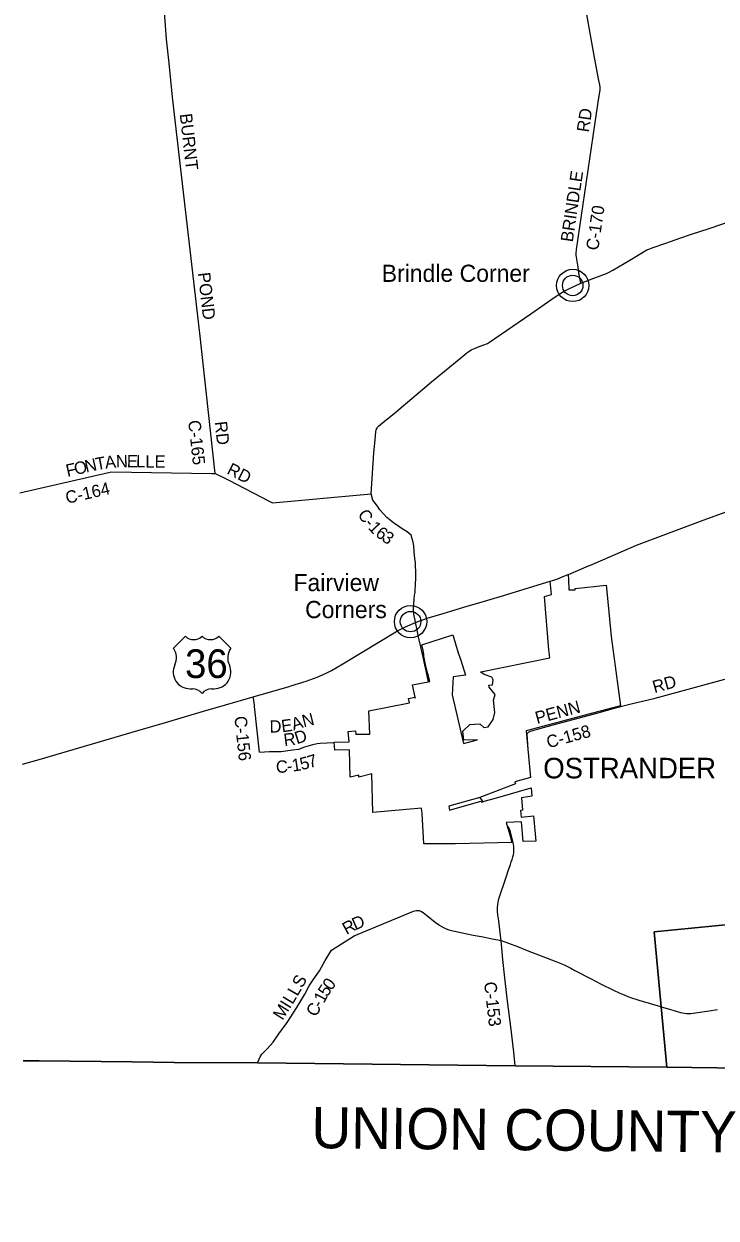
# Model space of a CAD drawing. Extents: x 1674899 to 2057726, y 653888 to 988278.
# Drawn here: x 1759512 to 1776320, y 814535 to 843541 of the extents above; entities that cross this region are included whole.
import ezdxf

# ---------------------------------------------------------------- set-up
doc = ezdxf.new("R2010")
doc.units = 0
for name, color, linetype in [('GM_X_Adjacent_County', 7, 'Continuous'), ('GM_X_Adjacent_County_Text', 7, 'Continuous'), ('GM_X_Corporation', 7, 'Continuous'), ('GM_X_Corporation_Text', 7, 'Continuous'), ('GM_X_County', 7, 'Continuous'), ('GM_X_County_Road', 7, 'Continuous'), ('GM_X_County_Road_Text', 7, 'Continuous'), ('GM_X_Township', 7, 'Continuous'), ('GM_X_Unincorporated', 7, 'Continuous'), ('GM_X_Unincorporated_Location', 7, 'Continuous'), ('GM_X_Unincorporated_Text', 7, 'Continuous'), ('GM_X_US_Location', 7, 'Continuous'), ('GM_X_US_Route', 7, 'Continuous'), ('GM_X_US_Shield', 7, 'Continuous'), ('SH_Data', 7, 'Continuous')]:
    doc.layers.add(name, color=color, linetype=linetype)

msp = doc.modelspace()

# ---------------------------------------------------------------- linework, layer by layer
at = {"layer": 'GM_X_Adjacent_County'}
msp.add_lwpolyline([(1759498, 818358), (1759879, 818354), (1762137, 818333), (1763158, 818312), (1765188, 818306), (1771439, 818234), (1775121, 818204), (1779378, 818146), (1780755, 818148), (1780889, 810163)], dxfattribs=at)
at = {"layer": 'GM_X_Corporation'}
msp.add_lwpolyline([(1769366, 827566), (1769320, 827752), (1769283, 827899), (1769224, 828187), (1769220, 828231), (1769215, 828272), (1769205, 828338), (1769201, 828357), (1769176, 828462), (1769925, 828702), (1770060, 828263), (1770118, 828088), (1770236, 827725), (1769933, 827679), (1769911, 827243), (1770190, 826064), (1770525, 826154), (1770191, 826146), (1770169, 826359), (1770338, 826528), (1770586, 826544), (1770683, 826450), (1770782, 826469), (1770909, 826645), (1770950, 826818), (1770913, 827112), (1770957, 827249), (1770807, 827429), (1770799, 827480), (1770890, 827488), (1770907, 827609), (1770873, 827670), (1770687, 827736), (1770603, 827796), (1770603, 827800), (1772285, 828146), (1772260, 828341), (1772149, 829635), (1772325, 829685), (1772294, 830004), (1772455, 830058), (1772624, 830124), (1772727, 830167), (1772729, 830156), (1772738, 830043), (1772747, 829793), (1772897, 829798), (1772896, 829824), (1773654, 829910), (1773676, 829675), (1773771, 828660), (1773998, 826974), (1773320, 826803), (1771708, 826372), (1771745, 825922), (1771812, 825233), (1771431, 825135), (1771445, 825087), (1770586, 824748), (1769828, 824539), (1769843, 824442), (1770610, 824664), (1770630, 824638), (1770690, 824658), (1770959, 824737), (1771826, 824988), (1771844, 824782), (1771593, 824744), (1771620, 824440), (1771572, 824436), (1771585, 824276), (1771886, 824304), (1771943, 823690), (1771631, 823682), (1771596, 824161), (1771226, 824142), (1771315, 823845), (1771362, 823658), (1769988, 823626), (1769225, 823627), (1769186, 824365), (1769168, 824490), (1767986, 824383), (1767957, 825326), (1767646, 825244), (1767644, 825296), (1767437, 825241), (1767416, 825906), (1767065, 825899), (1767047, 826093), (1767411, 826103), (1767388, 826357), (1767562, 826373), (1767569, 826290), (1767911, 826292), (1767884, 826859), (1768872, 827047), (1768849, 827157), (1769003, 827186), (1769016, 827165), (1769013, 827188), (1768949, 827484)], close=True, dxfattribs=at)
at = {"layer": 'GM_X_County'}
msp.add_lwpolyline([(1780889, 810163), (1780755, 818148), (1779378, 818146), (1775121, 818204), (1771439, 818234), (1765188, 818306), (1763158, 818312), (1762137, 818333), (1759879, 818354), (1759498, 818358)], dxfattribs=at)
at = {"layer": 'GM_X_County_Road'}
for points in [[(1764156, 832620), (1763784, 836032), (1763776, 836097), (1763123, 841759), (1763037, 842583), (1762977, 843169), (1762897, 844278), (1762874, 844646), (1762856, 846750), (1762837, 849052), (1762835, 849154), (1762790, 850103), (1762786, 850187), (1762639, 852096), (1762618, 852326)], [(1773032, 837243), (1772998, 837442), (1772959, 837683), (1772924, 837925), (1772923, 837966), (1772930, 838064), (1773454, 841640), (1773504, 841940), (1773503, 842000), (1773497, 842064), (1773475, 842168), (1773363, 842728), (1773117, 844144), (1772881, 845349), (1772483, 847403), (1771993, 849965), (1771991, 849978), (1771991, 849991), (1771992, 850005), (1771995, 850019), (1771999, 850032)], [(1769009, 829733), (1769011, 829773), (1769024, 829932), (1769032, 830068), (1769032, 830169), (1769018, 830454), (1769007, 830555), (1768988, 830729), (1768979, 830866), (1768964, 830950), (1768943, 831036), (1768919, 831121), (1768820, 831201), (1768698, 831276), (1768581, 831360), (1768496, 831418), (1768402, 831483), (1768321, 831552), (1768247, 831643), (1768152, 831741), (1768101, 831824), (1768020, 831931), (1767988, 831971), (1767948, 832130), (1768010, 833120), (1768038, 833441), (1768057, 833643), (1768064, 833677), (1768070, 833694), (1768077, 833710), (1768086, 833725), (1768100, 833745), (1768107, 833753), (1768123, 833768), (1768309, 833922), (1768539, 834113), (1768672, 834224), (1768934, 834445), (1769409, 834846), (1770122, 835431), (1770218, 835513), (1770267, 835551), (1770312, 835585), (1770373, 835622), (1770453, 835660), (1770565, 835703), (1770683, 835743), (1770769, 835781), (1770817, 835809), (1771078, 835986), (1771817, 836499), (1772388, 836896), (1772546, 837001), (1772648, 837060), (1772726, 837100), (1773032, 837243), (1773347, 837362), (1773655, 837477), (1773736, 837515), (1773814, 837558), (1774225, 837802), (1774410, 837914), (1774639, 838049), (1774684, 838071), (1774763, 838104), (1775098, 838217), (1775438, 838333), (1775724, 838433), (1776147, 838574), (1776742, 838771)], [(1759416, 832152), (1761564, 832643), (1761642, 832660), (1764071, 832622), (1764156, 832620)], [(1764156, 832620), (1764156, 832620), (1764393, 832505), (1764487, 832460), (1765471, 831949), (1765545, 831910), (1767859, 832122), (1767948, 832130)], [(1769021, 829003), (1769009, 829062), (1768987, 829164), (1768982, 829206), (1768975, 829289), (1768974, 829357), (1768978, 829433), (1768992, 829582), (1769007, 829710), (1769009, 829733)], [(1769190, 828230), (1769089, 828689), (1769062, 828821), (1769021, 829003)], [(1769303, 827715), (1769190, 828230)], [(1769337, 827561), (1769303, 827715)], [(1771760, 825927), (1771734, 826287), (1771746, 826319), (1771765, 826340), (1771813, 826366), (1771982, 826412), (1772451, 826538), (1773457, 826810), (1773880, 826927), (1774255, 827029), (1774842, 827167), (1776532, 827627)], [(1765229, 825854), (1765111, 826962), (1765108, 827005), (1765094, 827110), (1765085, 827163), (1765076, 827196)], [(1765229, 825854), (1765477, 825865), (1765758, 825867), (1766035, 825905), (1766185, 825924), (1766330, 825985), (1766443, 826010), (1766524, 826038), (1766632, 826066), (1766709, 826074), (1767048, 826083)], [(1770669, 824641), (1770659, 824653), (1770636, 824683), (1770586, 824748)], [(1771097, 821279), (1771078, 821468), (1771041, 821753), (1771020, 821899), (1771011, 821984), (1771010, 822008), (1771010, 822073), (1771017, 822155), (1771034, 822246), (1771045, 822291), (1771066, 822361), (1771115, 822505), (1771147, 822600), (1771220, 822813), (1771272, 822970), (1771324, 823125), (1771345, 823187), (1771366, 823243), (1771386, 823312), (1771399, 823362), (1771405, 823404), (1771407, 823437), (1771406, 823562), (1771401, 823608), (1771392, 823659), (1771369, 823757), (1771343, 823853), (1771319, 823947), (1771303, 823982), (1771290, 824012), (1771275, 824042), (1771274, 824046)], [(1765188, 818306), (1765250, 818449), (1765292, 818518), (1765426, 818658), (1765567, 818807), (1765702, 819011), (1765908, 819283), (1766140, 819652), (1766332, 819971), (1766436, 820175), (1766534, 820321), (1766692, 820540), (1766826, 820796), (1766981, 821041), (1767531, 821388), (1768875, 821950), (1768969, 821988), (1769001, 821998), (1769037, 822006), (1769074, 822008), (1769110, 822003), (1769145, 821992), (1769168, 821981), (1769205, 821957), (1769287, 821892), (1769495, 821721), (1769580, 821663), (1769625, 821635), (1769698, 821594), (1769732, 821576), (1769768, 821560), (1769829, 821535), (1769893, 821517), (1770004, 821493), (1770424, 821410), (1770661, 821366), (1770886, 821321), (1771018, 821298), (1771097, 821279)], [(1771097, 821279), (1771097, 821279), (1771275, 821212), (1771494, 821130), (1771728, 821038), (1772114, 820892), (1772428, 820769), (1772627, 820685), (1772790, 820604), (1772889, 820552), (1773284, 820349), (1773532, 820220), (1773827, 820073), (1773966, 820009), (1774045, 819974), (1774178, 819920), (1774267, 819886), (1774415, 819835), (1774547, 819798), (1774723, 819744)], [(1771439, 818234), (1771411, 818565), (1771345, 819118), (1771247, 819868), (1771185, 820443), (1771145, 820816), (1771097, 821279)], [(1774723, 819744), (1774744, 819738), (1774892, 819695), (1774985, 819668), (1775128, 819627), (1775350, 819562), (1775457, 819533), (1775550, 819514), (1775598, 819506), (1775656, 819502), (1775681, 819502), (1775705, 819505), (1775822, 819523), (1776147, 819573), (1776357, 819604)]]:
    msp.add_lwpolyline(points, dxfattribs=at)
at = {"layer": 'GM_X_Township'}
for points in [[(1777282, 821728), (1774815, 821485), (1774985, 819668), (1775121, 818204), (1771439, 818234), (1765188, 818306), (1763158, 818312), (1762137, 818333), (1759879, 818354), (1759498, 818358)], [(1779378, 818146), (1775121, 818204), (1774985, 819668), (1774815, 821485), (1777282, 821728)]]:
    msp.add_lwpolyline(points, dxfattribs=at)
at = {"layer": 'GM_X_Unincorporated'}
for centre, radius in [((1772838, 837188), 393), ((1772838, 837188), 249), ((1768901, 829023), 393), ((1768901, 829023), 249)]:
    msp.add_circle(centre, radius, dxfattribs=at)
at = {"layer": 'GM_X_Unincorporated_Location'}
for p, q in [((1772838, 837188), (1772838, 837188)), ((1768901, 829023), (1768901, 829023))]:
    msp.add_line(p, q, dxfattribs=at)
at = {"layer": 'GM_X_US_Route'}
for points in [[(1773271, 830397), (1773379, 830444), (1774387, 830877), (1775615, 831340), (1776007, 831488), (1777883, 832171), (1778258, 832305), (1778909, 832522), (1779520, 832725), (1780843, 833166), (1781136, 833265), (1781140, 833266)], [(1772294, 830004), (1772294, 830004), (1772449, 830056), (1772624, 830124), (1772727, 830167), (1772737, 830171)], [(1772737, 830171), (1773219, 830375), (1773271, 830397)], [(1771235, 829684), (1771786, 829850), (1772294, 830004)], [(1769924, 829291), (1770273, 829395), (1770694, 829522), (1771235, 829684)], [(1769773, 829246), (1769924, 829291)], [(1765996, 827463), (1766362, 827573), (1766631, 827672), (1766764, 827729), (1766851, 827770), (1766978, 827835), (1767259, 827995), (1768587, 828797), (1768776, 828894), (1769021, 829003), (1769302, 829103), (1769694, 829222), (1769773, 829246)], [(1759482, 825563), (1759881, 825677), (1762279, 826378), (1762950, 826573), (1763952, 826869), (1764213, 826942), (1764404, 826999), (1765076, 827196), (1765952, 827450), (1765996, 827463)]]:
    msp.add_lwpolyline(points, dxfattribs=at)
at = {"layer": 'GM_X_US_Shield'}
for p, q in [((1763432, 828668), (1763142, 828378)), ((1764534, 828378), (1764244, 828668)), ((1763548, 827392), (1763606, 827392)), ((1764070, 827392), (1764128, 827392))]:
    msp.add_line(p, q, dxfattribs=at)
for centre, radius, start, end in [((1763635, 828875), 290, 225.573, 314.427), ((1764041, 828875), 290, 225.573, 314.427), ((1762810, 828145), 406, 334.5471, 35.0009), ((1764867, 828145), 406, 144.9991, 205.4529), ((1763544, 827798), 406, 154.8319, 270.6383), ((1764133, 827798), 406, 269.3617, 25.1681), ((1763606, 827102), 290, 36.8699, 90), ((1764070, 827102), 290, 90, 143.1301)]:
    msp.add_arc(centre, radius, start, end, dxfattribs=at)
at = {"layer": 'SH_Data'}
for points in [[(1773271, 830397), (1773379, 830444), (1774387, 830877), (1775615, 831340), (1776007, 831488), (1777883, 832171), (1778258, 832305), (1778909, 832522), (1779520, 832725), (1780843, 833166), (1781136, 833265), (1781140, 833266)], [(1772294, 830004), (1772294, 830004), (1772449, 830056), (1772624, 830124), (1772727, 830167), (1772737, 830171)], [(1772737, 830171), (1773219, 830375), (1773271, 830397)], [(1771235, 829684), (1771786, 829850), (1772294, 830004)], [(1769924, 829291), (1770273, 829395), (1770694, 829522), (1771235, 829684)], [(1769773, 829246), (1769924, 829291)], [(1765996, 827463), (1766362, 827573), (1766631, 827672), (1766764, 827729), (1766851, 827770), (1766978, 827835), (1767259, 827995), (1768587, 828797), (1768776, 828894), (1769021, 829003), (1769302, 829103), (1769694, 829222), (1769773, 829246)], [(1759482, 825563), (1759881, 825677), (1762279, 826378), (1762950, 826573), (1763952, 826869), (1764213, 826942), (1764404, 826999), (1765076, 827196), (1765952, 827450), (1765996, 827463)]]:
    msp.add_lwpolyline(points, dxfattribs=at)

# ---------------------------------------------------------------- texts
at = {"layer": 'GM_X_Adjacent_County_Text'}
msp.add_text('UNION COUNTY', height=1000, rotation=359.4149, dxfattribs=at).set_placement((1766490, 816235))
at = {"layer": 'GM_X_Corporation_Text'}
msp.add_text('OSTRANDER', height=500, rotation=0, dxfattribs=at).set_placement((1772122, 825215))
at = {"layer": 'GM_X_County_Road_Text'}
for s, rotation, p in [('RD', 81.5908, (1773229, 840896)), ('BURNT', 276.5197, (1763294, 841349)), ('BRINDLE', 81.5557, (1772838, 838229)), ('C-170', 81.7141, (1773456, 838027)), ('POND', 276.5625, (1763734, 837491)), ('C-165', 276.3404, (1763499, 833900)), ('RD', 276.3937, (1764143, 833874)), ('A', 5.98, (1761493, 832738)), ('N', 1.4787, (1761750, 832766)), ('E', 359.2281, (1762010, 832772)), ('L', 359.2281, (1762235, 832769)), ('L', 359.2281, (1762459, 832766)), ('E', 359.2281, (1762683, 832763)), ('F', 12.7319, (1760569, 832538)), ('O', 12.7319, (1760767, 832583)), ('N', 12.7319, (1761024, 832641)), ('T', 10.4813, (1761279, 832699)), ('RD', 333, (1764418, 832626)), ('C-164', 12.768, (1760559, 831883)), ('C', 305.0812, (1767603, 831623)), ('-', 310.3822, (1767763, 831397)), ('1', 313.2643, (1767854, 831291)), ('6', 324.0738, (1768027, 831116)), ('3', 324.9594, (1768181, 831004)), ('RD', 15.4721, (1774823, 827285)), ('PENN', 15.1169, (1771972, 826533)), ('C-156', 276.0664, (1764621, 826713)), ('A', 17.7034, (1766060, 826375)), ('N', 14.5482, (1766307, 826454)), ('D', 0.8561, (1765479, 826326)), ('E', 7.5448, (1765781, 826333)), ('D', 17.7244, (1766140, 826043)), ('C-158', 15.3764, (1772247, 825944)), ('R', 7.0785, (1765837, 825999)), ('7', 16.9304, (1766448, 825461)), ('C', 3.0692, (1765640, 825345)), ('1', 8.6819, (1766040, 825378)), ('5', 14.2825, (1766254, 825412)), ('-', 7.6929, (1765913, 825360)), ('R', 28.3239, (1767346, 821409)), ('D', 23.3662, (1767557, 821523)), ('S', 60.8166, (1766268, 820105)), ('0', 54.0585, (1766978, 820046)), ('L', 59.9917, (1766153, 819907)), ('5', 56.6888, (1766879, 819894)), ('C-153', 276.6131, (1770683, 820260)), ('M', 57.8227, (1765792, 819324)), ('I', 58.4016, (1765967, 819603)), ('L', 58.4764, (1766032, 819708)), ('C', 58.6276, (1766596, 819403)), ('1', 62.2022, (1766796, 819737)), ('-', 59.5432, (1766726, 819618))]:
    msp.add_text(s, height=300, rotation=rotation, dxfattribs=at).set_placement(p)
at = {"layer": 'GM_X_Unincorporated_Text'}
for s, p in [('Brindle Corner', (1768201, 837275)), ('Fairview', (1766058, 829764)), ('Corners', (1766340, 829108))]:
    msp.add_text(s, height=417, rotation=0, dxfattribs=at).set_placement(p)
at = {"layer": 'GM_X_US_Location'}
msp.add_text('36', height=1, rotation=0, dxfattribs=at).set_placement((1767739, 828204))
for s in ['0', '/']:
    msp.add_text(s, height=1, dxfattribs=at).set_placement((1767946, 828411))
at = {"layer": 'GM_X_US_Shield'}
msp.add_text('36', height=696.1, dxfattribs=at).set_placement((1763425, 827653))

doc.saveas('drawing.dxf')
